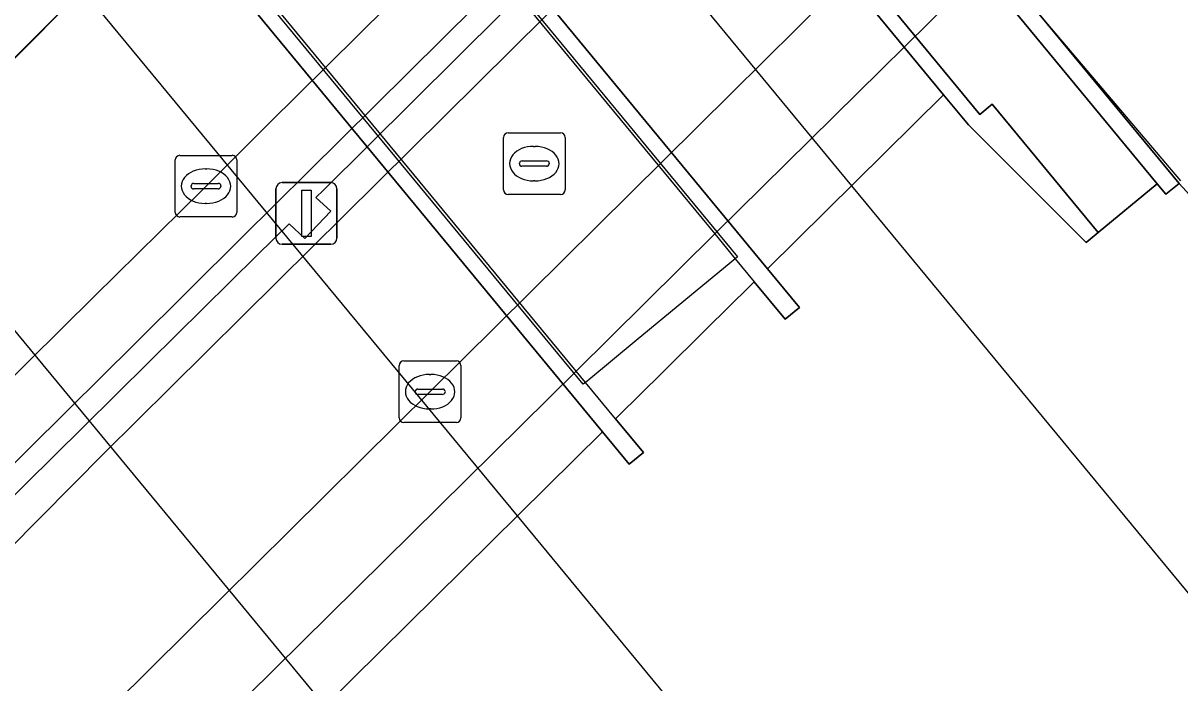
# Model space of a CAD drawing. Extents: x 158132 to 159664, y 385256 to 387218.
# Drawn here: x 158147 to 158165.76, y 386644 to 386654.71 of the extents above; entities that cross this region are included whole.
import ezdxf

# ---------------------------------------------------------------- set-up
doc = ezdxf.new("R2010")
doc.units = 0
for name, color, linetype in [('IMGEO_Berm_gesloten', 7, 'Continuous'), ('IMGEO_Berm_open', 7, 'Continuous'), ('IMGEO_Dek', 7, 'Continuous'), ('IMGEO_Fietspad_gesloten', 7, 'Continuous'), ('IMGEO_Groenvoorziening', 7, 'Continuous'), ('IMGEO_Hek', 7, 'Continuous'), ('IMGEO_Kolk', 7, 'Continuous'), ('IMGEO_Lichtmast', 7, 'Continuous'), ('IMGEO_Muur', 7, 'Continuous'), ('IMGEO_Rijbaan_regionaal_gesloten', 7, 'Continuous'), ('IMGEO_Rioolput', 7, 'Continuous'), ('IMGEO_Spoor', 7, 'Continuous'), ('IMGEO_Spoorbaan_halfverhard', 7, 'Continuous'), ('IMGEO_Terreindeel_gesloten', 7, 'Continuous'), ('IMGEO_Voetpad_open', 7, 'Continuous')]:
    doc.layers.add(name, color=color, linetype=linetype)

msp = doc.modelspace()

# ---------------------------------------------------------------- linework, layer by layer
at = {"layer": 'IMGEO_Berm_gesloten'}
msp.add_lwpolyline([(158142.991, 386643.742), (158147.732, 386648.442), (158148.802, 386649.502), (158150.551, 386651.237), (158151.621, 386652.297), (158155.97, 386656.609), (158157.039, 386657.669), (158160.359, 386660.96), (158160.628, 386661.226), (158164.343, 386664.909), (158164.39, 386664.956), (158163.737, 386665.723), (158161.636, 386663.637), (158159.985, 386662.001), (158159.718, 386661.736), (158156.399, 386658.445), (158155.329, 386657.385), (158150.98, 386653.073), (158149.911, 386652.012), (158148.158, 386650.279), (158147.087, 386649.221), (158142.343, 386644.53), (158141.272, 386643.471)], dxfattribs=at)
at = {"layer": 'IMGEO_Berm_open'}
msp.add_lwpolyline([(158143.614, 386642.986), (158148.316, 386647.736), (158149.386, 386648.797), (158151.135, 386650.53), (158152.205, 386651.59), (158156.555, 386655.901), (158157.624, 386656.961), (158160.944, 386660.251), (158160.584, 386660.687), (158157.273, 386657.387), (158156.911, 386657.026), (158157.157, 386656.765), (158156.702, 386656.353), (158156.466, 386656.57), (158156.211, 386656.317), (158151.868, 386651.998), (158151.748, 386651.878), (158151.988, 386651.656), (158151.57, 386651.216), (158151.311, 386651.455), (158150.793, 386650.944), (158149.041, 386649.213), (158147.969, 386648.155), (158146.57, 386646.774)], dxfattribs=at)
at = {"layer": 'IMGEO_Dek'}
for points in [[(158146.837, 386665.075), (158158.22, 386651.288), (158158.551, 386650.887), (158158.486, 386650.833), (158157.715, 386650.196), (158156.944, 386649.56), (158156.172, 386648.923), (158156.122, 386648.881), (158155.97, 386649.065), (158144.586, 386662.854)], [(158145.109, 386636.931), (158156.395, 386648.079), (158156.831, 386647.551), (158157.062, 386647.742), (158156.609, 386648.291), (158156.656, 386648.337), (158157.37, 386649.043), (158158.084, 386649.749), (158158.799, 386650.454), (158158.859, 386650.513), (158159.361, 386649.906), (158159.592, 386650.097), (158159.073, 386650.725), (158161.93, 386653.547), (158162.332, 386653.06), (158164.243, 386651.152), (158164.437, 386651.312), (158165.393, 386652.102), (158165.533, 386651.932), (158165.749, 386652.11), (158163.38, 386654.98)]]:
    msp.add_lwpolyline(points, dxfattribs=at)
at = {"layer": 'IMGEO_Fietspad_gesloten'}
for points in [[(158272.591, 386770.728), (158261.562, 386759.791), (158260.867, 386759.105), (158260.363, 386758.609), (158260.297, 386758.543), (158259.858, 386758.11), (158254.319, 386752.645), (158251.645, 386750), (158243.908, 386742.347), (158164.78, 386664.076), (158161.215, 386660.519), (158160.944, 386660.251), (158157.624, 386656.961), (158156.555, 386655.901), (158152.205, 386651.59), (158151.135, 386650.53), (158149.386, 386648.797), (158148.316, 386647.736), (158143.614, 386642.986), (158142.503, 386641.976), (158140.661, 386640.15), (158142.605, 386637.841)], [(158142.605, 386637.841), (158144.437, 386639.655), (158145.506, 386640.715), (158150.244, 386645.408), (158151.314, 386646.468), (158153.061, 386648.198), (158154.131, 386649.258), (158158.482, 386653.567), (158159.552, 386654.627), (158162.872, 386657.916), (158163.148, 386658.189), (158166.929, 386661.928), (158177.831, 386672.791), (158195.641, 386690.413), (158213.448, 386707.994), (158229.826, 386724.184), (158245.865, 386740.019), (158255.974, 386750), (158273.421, 386767.226)]]:
    msp.add_lwpolyline(points, dxfattribs=at)
at = {"layer": 'IMGEO_Groenvoorziening'}
msp.add_lwpolyline([(158186.709, 386639.209), (158170.388, 386651.007), (158170.311, 386650.944), (158170.118, 386650.784), (158165.311, 386656.607), (158165.041, 386656.62), (158164.648, 386656.232), (158165.14, 386655.636), (158164.87, 386655.413), (158164.398, 386655.985), (158163.38, 386654.98), (158165.749, 386652.11), (158168.223, 386649.396), (158171.502, 386645.668), (158176.371, 386639.948), (158184.341, 386630.288), (158189.085, 386624.503)], dxfattribs=at)
at = {"layer": 'IMGEO_Hek'}
msp.add_lwpolyline([(158165.776, 386652.151), (158163.38, 386654.98), (158151.361, 386669.538)], dxfattribs=at)
at = {"layer": 'IMGEO_Kolk'}
for p, q in [((158149.539, 386652.564), (158150.391, 386652.564)), ((158149.464, 386651.638), (158149.464, 386652.49)), ((158150.465, 386652.49), (158150.465, 386651.638)), ((158149.952, 386652.344), (158149.977, 386652.344)), ((158149.723, 386652.058), (158149.723, 386652.07)), ((158150.161, 386652.021), (158149.763, 386652.021)), ((158149.766, 386652.107), (158150.164, 386652.107)), ((158150.207, 386652.07), (158150.207, 386652.058)), ((158149.975, 386651.784), (158149.95, 386651.784)), ((158150.391, 386651.564), (158149.539, 386651.564)), ((158153.099, 386648.303), (158153.099, 386649.155)), ((158153.174, 386649.229), (158154.026, 386649.229)), ((158154.1, 386649.155), (158154.1, 386648.303)), ((158153.587, 386649.009), (158153.612, 386649.009)), ((158153.358, 386648.723), (158153.358, 386648.735)), ((158153.796, 386648.686), (158153.398, 386648.686)), ((158153.401, 386648.772), (158153.799, 386648.772)), ((158153.842, 386648.735), (158153.842, 386648.723)), ((158153.61, 386648.449), (158153.585, 386648.449)), ((158154.026, 386648.229), (158153.174, 386648.229))]:
    msp.add_line(p, q, dxfattribs=at)
for points in [[(158149.539, 386652.564), (158150.391, 386652.564)], [(158149.464, 386651.638), (158149.464, 386652.49)], [(158150.465, 386652.49), (158150.465, 386651.638)], [(158150.391, 386651.564), (158149.539, 386651.564)], [(158153.099, 386648.303), (158153.099, 386649.155)], [(158153.174, 386649.229), (158154.026, 386649.229)], [(158154.1, 386649.155), (158154.1, 386648.303)], [(158154.026, 386648.229), (158153.174, 386648.229)]]:
    msp.add_lwpolyline(points, dxfattribs=at)
for centre, radius, start, end in [((158149.541, 386652.488), 0.0765, 91.552, 178.448), ((158149.541, 386652.488), 0.0765, 91.552, 178.448), ((158150.389, 386652.488), 0.0765, 1.552, 88.448), ((158150.389, 386652.488), 0.0765, 1.552, 88.448), ((158149.763, 386652.067), 0.0403, 85.8775, 175.7526), ((158149.76, 386652.057), 0.0366, 178.938, 274.7102), ((158150.164, 386652.064), 0.043, 264.8664, 352.4533), ((158150.168, 386652.069), 0.0386, 1.7309, 96.639), ((158149.541, 386651.64), 0.0765, 181.552, 268.448), ((158149.541, 386651.64), 0.0765, 181.552, 268.448), ((158150.389, 386651.64), 0.0765, 271.552, 358.448), ((158150.389, 386651.64), 0.0765, 271.552, 358.448), ((158153.176, 386649.153), 0.0765, 91.552, 178.448), ((158153.176, 386649.153), 0.0765, 91.552, 178.448), ((158154.024, 386649.153), 0.0765, 1.552, 88.448), ((158154.024, 386649.153), 0.0765, 1.552, 88.448), ((158153.398, 386648.732), 0.0403, 85.8775, 175.7526), ((158153.395, 386648.722), 0.0366, 178.938, 274.7102), ((158153.799, 386648.729), 0.043, 264.8664, 352.4533), ((158153.803, 386648.734), 0.0386, 1.7309, 96.639), ((158153.176, 386648.305), 0.0765, 181.552, 268.448), ((158153.176, 386648.305), 0.0765, 181.552, 268.448), ((158154.024, 386648.305), 0.0765, 271.552, 358.448), ((158154.024, 386648.305), 0.0765, 271.552, 358.448)]:
    msp.add_arc(centre, radius, start, end, dxfattribs=at)
for centre, major_axis, ratio, start_param, end_param in [((158149.951, 386652.064), (-0.387, 0.002), 0.722429, 4.712389, 7.853982), ((158149.976, 386652.064), (-0.39, 0.002), 0.717154, 1.570796, 4.712389), ((158153.586, 386648.729), (-0.387, 0.002), 0.722429, 4.712389, 7.853982), ((158153.611, 386648.729), (-0.39, 0.002), 0.717154, 1.570796, 4.712389)]:
    msp.add_ellipse(centre, major_axis=major_axis, ratio=ratio, start_param=start_param, end_param=end_param, dxfattribs=at)
at = {"layer": 'IMGEO_Lichtmast'}
for p, q in [((158151.098, 386651.222), (158151.098, 386652.022)), ((158151.098, 386652.022), (158151.098, 386651.222)), ((158151.198, 386652.122), (158151.988, 386652.122)), ((158151.988, 386652.122), (158151.198, 386652.122)), ((158152.088, 386652.022), (158152.088, 386651.222)), ((158152.088, 386651.222), (158152.088, 386652.022)), ((158151.988, 386651.122), (158151.198, 386651.122)), ((158151.198, 386651.122), (158151.988, 386651.122))]:
    msp.add_line(p, q, dxfattribs=at)
msp.add_lwpolyline([(158151.518, 386651.997), (158151.668, 386651.997), (158151.668, 386651.247), (158151.518, 386651.247), (158151.518, 386651.997)], dxfattribs=at)
for centre, start, end in [((158151.198, 386652.022), 90, 180), ((158151.198, 386652.022), 90, 180), ((158151.988, 386652.022), 0, 90), ((158151.988, 386652.022), 360, 90), ((158151.198, 386651.222), 180, 270), ((158151.198, 386651.222), 180, 270), ((158151.988, 386651.222), 270, 0), ((158151.988, 386651.222), 270, 0)]:
    msp.add_arc(centre, 0.1, start, end, dxfattribs=at)
at = {"layer": 'IMGEO_Muur'}
for points in [[(158243.356, 386743.003), (158164.39, 386664.956), (158164.343, 386664.909), (158160.628, 386661.226), (158160.359, 386660.96), (158157.039, 386657.669), (158155.97, 386656.609), (158151.621, 386652.297), (158150.551, 386651.237), (158148.802, 386649.502), (158147.732, 386648.442), (158142.991, 386643.742)], [(158143.229, 386643.454), (158146.157, 386646.34), (158146.376, 386646.114), (158146.811, 386646.523), (158146.57, 386646.774), (158147.969, 386648.155), (158149.041, 386649.213), (158150.793, 386650.944), (158151.311, 386651.455), (158151.57, 386651.216), (158151.988, 386651.656), (158151.748, 386651.878), (158151.868, 386651.998), (158156.211, 386656.317), (158156.466, 386656.57), (158156.702, 386656.353), (158157.157, 386656.765), (158156.911, 386657.026), (158157.273, 386657.387), (158160.584, 386660.687), (158160.855, 386660.952), (158164.402, 386664.44), (158180.102, 386680.091)]]:
    msp.add_lwpolyline(points, dxfattribs=at)
for points in [[(158151.361, 386669.538), (158151.161, 386669.341), (158165.393, 386652.102), (158165.533, 386651.932), (158165.749, 386652.11), (158163.38, 386654.98)], [(158150.089, 386668.283), (158149.91, 386668.106), (158161.93, 386653.547), (158162.332, 386653.06), (158164.243, 386651.152), (158164.437, 386651.312), (158162.718, 386653.394), (158162.517, 386653.229)], [(158147.052, 386665.287), (158146.873, 386665.11), (158158.589, 386650.918), (158158.551, 386650.887), (158158.859, 386650.513), (158159.361, 386649.906), (158159.592, 386650.097), (158159.073, 386650.725)], [(158144.55, 386662.819), (158144.371, 386662.642), (158156.395, 386648.079), (158156.831, 386647.551), (158157.062, 386647.742), (158156.609, 386648.291), (158156.122, 386648.881), (158156.083, 386648.849)]]:
    msp.add_lwpolyline(points, close=True, dxfattribs=at)
at = {"layer": 'IMGEO_Rijbaan_regionaal_gesloten'}
for points in [[(158346.495, 386841.217), (158346.652, 386841.355), (158358.064, 386852.621), (158358.97, 386853.584), (158356.589, 386856.236), (158340.238, 386840.168), (158321.676, 386822.629), (158314.244, 386815.736), (158294.951, 386798.316), (158279.955, 386784.775), (158256.904, 386762.898), (158241.824, 386747.948), (158228.64, 386734.94), (158222.931, 386729.307), (158189.476, 386696.3), (158157.589, 386664.888), (158137.101, 386644.381), (158139.413, 386641.633)], [(158255.48, 386766.525), (158238.763, 386750), (158238.059, 386749.304), (158159.168, 386671.322), (158155.37, 386667.561), (158151.794, 386664.02), (158150.724, 386662.961), (158146.372, 386658.652), (158145.302, 386657.592), (158143.545, 386655.851), (158142.475, 386654.791), (158137.749, 386650.112), (158136.679, 386649.052), (158134.765, 386647.157), (158137.101, 386644.381), (158157.589, 386664.888), (158189.476, 386696.3), (158222.931, 386729.307), (158228.64, 386734.94), (158241.824, 386747.948), (158256.904, 386762.898), (158279.955, 386784.775)], [(158139.413, 386641.633), (158141.272, 386643.471), (158142.343, 386644.53), (158147.087, 386649.221), (158148.158, 386650.279), (158149.911, 386652.012), (158150.98, 386653.073), (158155.329, 386657.385), (158156.399, 386658.445), (158159.718, 386661.736), (158159.985, 386662.001), (158161.636, 386663.637), (158163.737, 386665.723), (158174.25, 386676.206), (158192.035, 386693.753), (158209.804, 386711.324), (158226.841, 386728.176), (158242.667, 386743.823), (158248.914, 386750), (158259.078, 386760.052), (158259.554, 386760.522), (158259.571, 386760.539), (158260.165, 386761.127), (158266.109, 386766.913)]]:
    msp.add_lwpolyline(points, dxfattribs=at)
at = {"layer": 'IMGEO_Rioolput'}
for p, q in [((158154.865, 386652.93), (158155.717, 386652.93)), ((158154.79, 386652.004), (158154.79, 386652.856)), ((158155.791, 386652.856), (158155.791, 386652.004)), ((158155.278, 386652.71), (158155.303, 386652.71)), ((158155.049, 386652.424), (158155.049, 386652.436)), ((158155.487, 386652.387), (158155.089, 386652.387)), ((158155.092, 386652.473), (158155.49, 386652.473)), ((158155.533, 386652.436), (158155.533, 386652.424)), ((158155.301, 386652.15), (158155.276, 386652.15)), ((158155.717, 386651.93), (158154.865, 386651.93))]:
    msp.add_line(p, q, dxfattribs=at)
for points in [[(158154.865, 386652.93), (158155.717, 386652.93)], [(158154.79, 386652.004), (158154.79, 386652.856)], [(158155.791, 386652.856), (158155.791, 386652.004)], [(158155.717, 386651.93), (158154.865, 386651.93)]]:
    msp.add_lwpolyline(points, dxfattribs=at)
for centre, radius, start, end in [((158154.867, 386652.854), 0.0765, 91.552, 178.448), ((158154.867, 386652.854), 0.0765, 91.552, 178.448), ((158155.715, 386652.854), 0.0765, 1.552, 88.448), ((158155.715, 386652.854), 0.0765, 1.552, 88.448), ((158155.089, 386652.433), 0.0403, 85.8775, 175.7526), ((158155.086, 386652.423), 0.0366, 178.938, 274.7102), ((158155.49, 386652.43), 0.043, 264.8664, 352.4533), ((158155.494, 386652.435), 0.0386, 1.7309, 96.639), ((158154.867, 386652.006), 0.0765, 181.552, 268.448), ((158154.867, 386652.006), 0.0765, 181.552, 268.448), ((158155.715, 386652.006), 0.0765, 271.552, 358.448), ((158155.715, 386652.006), 0.0765, 271.552, 358.448)]:
    msp.add_arc(centre, radius, start, end, dxfattribs=at)
for centre, major_axis, ratio, start_param, end_param in [((158155.277, 386652.43), (-0.387, 0.002), 0.722429, 4.712389, 7.853982), ((158155.302, 386652.43), (-0.39, 0.002), 0.717154, 1.570796, 4.712389)]:
    msp.add_ellipse(centre, major_axis=major_axis, ratio=ratio, start_param=start_param, end_param=end_param, dxfattribs=at)
at = {"layer": 'IMGEO_Spoor'}
for points in [[(158148.415, 386666.632), (158160.436, 386652.072)], [(158142.979, 386661.268), (158155.012, 386646.713)], [(158139.861, 386658.192), (158151.89, 386643.629)], [(158160.436, 386652.072), (158174.642, 386634.865), (158390.875, 386373.266), (158437.141, 386317.092)], [(158155.012, 386646.713), (158230.959, 386554.855), (158315.614, 386452.266)]]:
    msp.add_lwpolyline(points, dxfattribs=at)
at = {"layer": 'IMGEO_Spoorbaan_halfverhard'}
for points in [[(158149.91, 386668.106), (158147.052, 386665.287), (158159.073, 386650.725), (158161.93, 386653.547)], [(158144.371, 386662.642), (158133.08, 386651.502), (158145.109, 386636.931), (158156.395, 386648.079)]]:
    msp.add_lwpolyline(points, close=True, dxfattribs=at)
msp.add_lwpolyline([(158176.371, 386639.948), (158171.502, 386645.668), (158168.223, 386649.396), (158165.749, 386652.11), (158165.533, 386651.932), (158165.393, 386652.102), (158164.437, 386651.312), (158164.243, 386651.152), (158162.332, 386653.06), (158161.93, 386653.547), (158159.073, 386650.725), (158159.592, 386650.097), (158159.361, 386649.906), (158158.859, 386650.513), (158158.799, 386650.454), (158158.084, 386649.749), (158157.37, 386649.043), (158156.656, 386648.337), (158156.609, 386648.291), (158157.062, 386647.742), (158156.831, 386647.551), (158156.395, 386648.079), (158145.109, 386636.931)], dxfattribs=at)
at = {"layer": 'IMGEO_Terreindeel_gesloten'}
msp.add_lwpolyline([(158151.161, 386669.341), (158150.089, 386668.283), (158162.517, 386653.229), (158162.718, 386653.394), (158164.437, 386651.312), (158165.393, 386652.102)], close=True, dxfattribs=at)
at = {"layer": 'IMGEO_Voetpad_open'}
msp.add_lwpolyline([(158142.605, 386637.841), (158143.514, 386636.761), (158155.97, 386649.065), (158158.22, 386651.288), (158164.009, 386657.006), (158164.094, 386657.091), (158167.716, 386660.977), (158166.929, 386661.928), (158163.148, 386658.189), (158162.872, 386657.916), (158159.552, 386654.627), (158158.482, 386653.567), (158154.131, 386649.258), (158153.061, 386648.198), (158151.314, 386646.468), (158150.244, 386645.408), (158145.506, 386640.715), (158144.437, 386639.655), (158142.605, 386637.841)], dxfattribs=at)

doc.saveas('drawing.dxf')
